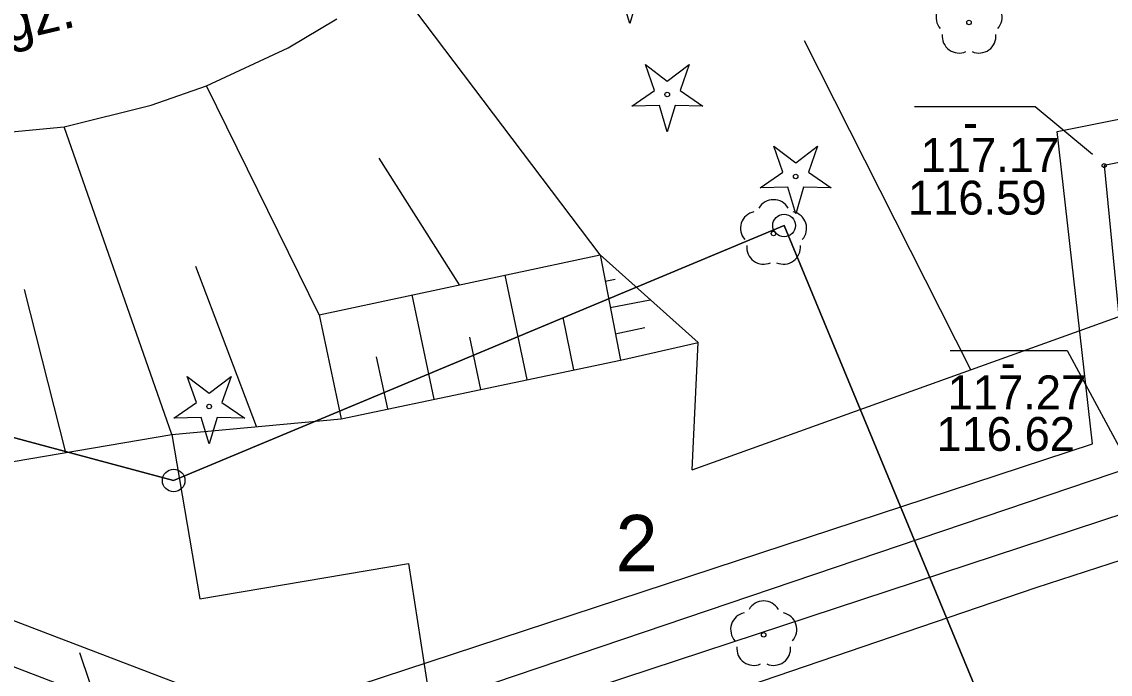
# Model space of a CAD drawing. Extents: x 6434771 to 6436222, y 5663454 to 5664782.
# Drawn here: x 6434924.77 to 6434948.86, y 5664110.09 to 5664124.54 of the extents above; entities that cross this region are included whole.
import ezdxf

# ---------------------------------------------------------------- set-up
doc = ezdxf.new("R2010")
doc.units = 0
for name, color, linetype in [('Warstwa 1', 7, 'Continuous'), ('Warstwa 10', 7, 'Continuous'), ('Warstwa 11', 7, 'Continuous'), ('Warstwa 12', 7, 'Continuous'), ('Warstwa 14', 7, 'Continuous'), ('Warstwa 15', 7, 'Continuous'), ('Warstwa 19', 7, 'Continuous'), ('Warstwa 20', 7, 'Continuous'), ('Warstwa 21', 7, 'Continuous'), ('Warstwa 5', 7, 'Continuous'), ('Warstwa 6', 7, 'Continuous'), ('Warstwa 8', 7, 'Continuous'), ('Warstwa 9', 7, 'Continuous')]:
    doc.layers.add(name, color=color, linetype=linetype)

msp = doc.modelspace()

# ---------------------------------------------------------------- linework, layer by layer
at = {"layer": 'Warstwa 1'}
for p, q in [((6434928.133, 5664114.383), (6434941.643, 5664120.029)), ((6434928.133, 5664114.383), (6434941.643, 5664120.029)), ((6434941.643, 5664120.029), (6434948.727, 5664102.903)), ((6434941.643, 5664120.029), (6434948.727, 5664102.903)), ((6434920.128, 5664116.53), (6434928.133, 5664114.383)), ((6434920.128, 5664116.53), (6434928.133, 5664114.383))]:
    msp.add_line(p, q, dxfattribs=at)
at = {"layer": 'Warstwa 10'}
for p, q in [((6434937.57, 5664119.38), (6434932.932, 5664125.521)), ((6434930.671, 5664123.962), (6434931.745, 5664124.61)), ((6434945.774, 5664116.836), (6434942.095, 5664124.122)), ((6434928.862, 5664123.123), (6434930.671, 5664123.962)), ((6434927.636, 5664122.697), (6434928.862, 5664123.123)), ((6434931.35, 5664118.05), (6434928.862, 5664123.123)), ((6434925.71, 5664122.214), (6434927.636, 5664122.697)), ((6434923.866, 5664122.038), (6434925.71, 5664122.214)), ((6434928.09, 5664115.4), (6434925.71, 5664122.214)), ((6434934.46, 5664118.715), (6434932.679, 5664121.519)), ((6434931.35, 5664118.05), (6434937.57, 5664119.38)), ((6434931.35, 5664118.05), (6434937.57, 5664119.38)), ((6434937.57, 5664119.38), (6434938.02, 5664117.05)), ((6434937.57, 5664119.38), (6434938.02, 5664117.05)), ((6434937.57, 5664119.38), (6434939.74, 5664117.44)), ((6434937.57, 5664119.38), (6434939.74, 5664117.44)), ((6434929.965, 5664115.575), (6434928.626, 5664119.122)), ((6434939.61, 5664114.62), (6434951.938, 5664119.052)), ((6434935.96, 5664116.617), (6434935.473, 5664118.932)), ((6434937.683, 5664118.797), (6434937.904, 5664118.84)), ((6434925.749, 5664115.003), (6434924.83, 5664118.61)), ((6434933.9, 5664116.183), (6434933.414, 5664118.491)), ((6434937.795, 5664118.215), (6434938.682, 5664118.386)), ((6434931.35, 5664118.05), (6434931.84, 5664115.75)), ((6434931.35, 5664118.05), (6434931.84, 5664115.75)), ((6434936.99, 5664116.833), (6434936.756, 5664117.995)), ((6434937.908, 5664117.633), (6434938.559, 5664117.773)), ((6434934.93, 5664116.4), (6434934.687, 5664117.556)), ((6434938.02, 5664117.05), (6434939.74, 5664117.44)), ((6434939.61, 5664114.62), (6434939.74, 5664117.44)), ((6434931.84, 5664115.75), (6434938.02, 5664117.05)), ((6434932.87, 5664115.967), (6434932.626, 5664117.119)), ((6434928.09, 5664115.4), (6434931.84, 5664115.75)), ((6434909.36, 5664112.22), (6434928.09, 5664115.4))]:
    msp.add_line(p, q, dxfattribs=at)
for points in [[(6434937.442, 5664125.076), (6434937.944, 5664125.423), (6434937.742, 5664125.999), (6434938.227, 5664125.629), (6434938.712, 5664125.999), (6434938.51, 5664125.423), (6434939.012, 5664125.076), (6434938.402, 5664125.09), (6434938.227, 5664124.506), (6434938.052, 5664125.09)], [(6434938.273, 5664122.676), (6434938.775, 5664123.023), (6434938.573, 5664123.599), (6434939.058, 5664123.229), (6434939.543, 5664123.599), (6434939.341, 5664123.023), (6434939.843, 5664122.676), (6434939.233, 5664122.69), (6434939.058, 5664122.106), (6434938.883, 5664122.69)], [(6434941.116, 5664120.862), (6434941.618, 5664121.209), (6434941.416, 5664121.785), (6434941.901, 5664121.415), (6434942.386, 5664121.785), (6434942.184, 5664121.209), (6434942.686, 5664120.862), (6434942.076, 5664120.876), (6434941.901, 5664120.292), (6434941.726, 5664120.876)], [(6434928.135, 5664115.765), (6434928.637, 5664116.112), (6434928.435, 5664116.688), (6434928.92, 5664116.318), (6434929.405, 5664116.688), (6434929.203, 5664116.112), (6434929.705, 5664115.765), (6434929.095, 5664115.779), (6434928.92, 5664115.195), (6434928.745, 5664115.779)]]:
    msp.add_lwpolyline(points, close=True, dxfattribs=at)
for centre, radius in [((6434939.058, 5664122.931), 0.05), ((6434941.901, 5664121.117), 0.05), ((6434941.643, 5664120.029), 0.25), ((6434928.92, 5664116.02), 0.05), ((6434928.133, 5664114.383), 0.25)]:
    msp.add_circle(centre, radius, dxfattribs=at)
at = {"layer": 'Warstwa 11'}
for centre in [(6434945.738, 5664124.528), (6434941.411, 5664119.852), (6434941.193, 5664110.964)]:
    msp.add_circle(centre, 0.05, dxfattribs=at)
for centre, start, end in [((6434945.381, 5664124.644), 102.1471, 221.8529), ((6434946.095, 5664124.644), 318.1471, 77.8529), ((6434945.518, 5664124.225), 174.1471, 293.8529), ((6434945.958, 5664124.225), 246.1471, 5.8529), ((6434941.411, 5664120.227), 30.1471, 149.8529), ((6434941.054, 5664119.968), 102.1471, 221.8529), ((6434941.768, 5664119.968), 318.1471, 77.8529), ((6434941.191, 5664119.549), 174.1471, 293.8529), ((6434941.631, 5664119.549), 246.1471, 5.8529), ((6434941.193, 5664111.339), 30.1471, 149.8529), ((6434940.836, 5664111.08), 102.1471, 221.8529), ((6434941.55, 5664111.08), 318.1471, 77.8529), ((6434940.973, 5664110.661), 174.1471, 293.8529), ((6434941.413, 5664110.661), 246.1471, 5.8529)]:
    msp.add_arc(centre, 0.375, start, end, dxfattribs=at)
at = {"layer": 'Warstwa 12'}
for points in [[(6435019.626, 5664139.809), (6435017.326, 5664138.419), (6434996.489, 5664129.698), (6434969.221, 5664118.331), (6434967.461, 5664125.091), (6434948.728, 5664121.358), (6434949.38, 5664114.69), (6434930.05, 5664108.142), (6434926.396, 5664109.557), (6434912.633, 5664114.841), (6434899.273, 5664119.889), (6434892.682, 5664098.606), (6434890.241, 5664099.076), (6434885.458, 5664087.507), (6434881.328, 5664077.422), (6434879.151, 5664078.273)], [(6434920.587, 5664103.161), (6434920.969, 5664103.156), (6434929.052, 5664105.808), (6434947.22, 5664112.009), (6434952.409, 5664113.696), (6434955.59, 5664115.198), (6434963.961, 5664119.45), (6434964.7, 5664119.607)]]:
    msp.add_lwpolyline(points, dxfattribs=at)
at = {"layer": 'Warstwa 14'}
for points in [[(6434944.534, 5664122.666), (6434947.202, 5664122.666), (6434948.469, 5664121.609)], [(6434945.321, 5664117.264), (6434947.913, 5664117.264), (6434949.116, 5664115.013)]]:
    msp.add_lwpolyline(points, dxfattribs=at)
msp.add_circle((6434948.728, 5664121.358), 0.045, dxfattribs=at)
at = {"layer": 'Warstwa 19'}
msp.add_lwpolyline([(6434926.733, 5664108.551), (6434926.059, 5664110.563)], dxfattribs=at)
at = {"layer": 'Warstwa 20'}
for p, q in [((6434931.35, 5664118.05), (6434937.57, 5664119.38)), ((6434937.57, 5664119.38), (6434938.02, 5664117.05)), ((6434937.57, 5664119.38), (6434939.74, 5664117.44)), ((6434939.61, 5664114.62), (6434951.938, 5664119.052)), ((6434931.35, 5664118.05), (6434931.84, 5664115.75)), ((6434939.61, 5664114.62), (6434939.74, 5664117.44)), ((6434931.84, 5664115.75), (6434938.02, 5664117.05)), ((6434928.09, 5664115.4), (6434931.84, 5664115.75)), ((6434909.36, 5664112.22), (6434928.09, 5664115.4))]:
    msp.add_line(p, q, dxfattribs=at)
at = {"layer": 'Warstwa 21'}
for p, q in [((6434930.671, 5664123.962), (6434931.745, 5664124.61)), ((6434928.862, 5664123.123), (6434930.671, 5664123.962)), ((6434927.636, 5664122.697), (6434928.862, 5664123.123)), ((6434925.71, 5664122.214), (6434927.636, 5664122.697)), ((6434923.866, 5664122.038), (6434925.71, 5664122.214)), ((6434931.35, 5664118.05), (6434937.57, 5664119.38)), ((6434937.57, 5664119.38), (6434939.74, 5664117.44))]:
    msp.add_line(p, q, dxfattribs=at)
at = {"layer": 'Warstwa 5'}
for p, q in [((6434939.61, 5664114.62), (6434951.938, 5664119.052)), ((6434938.02, 5664117.05), (6434939.74, 5664117.44)), ((6434939.61, 5664114.62), (6434939.74, 5664117.44)), ((6434931.84, 5664115.75), (6434938.02, 5664117.05)), ((6434928.09, 5664115.4), (6434931.84, 5664115.75)), ((6434928.09, 5664115.4), (6434928.71, 5664111.76)), ((6434928.71, 5664111.76), (6434933.33, 5664112.54)), ((6434933.33, 5664112.54), (6434933.82, 5664109.41))]:
    msp.add_line(p, q, dxfattribs=at)
at = {"layer": 'Warstwa 6'}
msp.add_lwpolyline([(6434927.432, 5664245.399), (6434923.614, 5664224.187), (6434920.712, 5664204.22), (6434911.393, 5664164.039), (6434903.145, 5664109.805), (6434909.495, 5664112.198), (6434920.128, 5664116.53), (6434928.133, 5664114.383), (6434941.643, 5664120.029), (6434948.727, 5664102.903), (6434952.266, 5664104.5), (6434943.969, 5664226.871), (6434936.39, 5664260.581)], dxfattribs=at)
msp.add_lwpolyline([(6434941.643, 5664120.029), (6434928.133, 5664114.383), (6434920.128, 5664116.53), (6434909.495, 5664112.198), (6434909.127, 5664101.662), (6434909.111, 5664100.352), (6434908.997, 5664098.344), (6434909.107, 5664098.352), (6434910.878, 5664090.991), (6434912.182, 5664091.305), (6434915.312, 5664092.057), (6434915.951, 5664089.559), (6434922.26, 5664091.072), (6434921.671, 5664093.57), (6434926.085, 5664094.676), (6434931.239, 5664095.834), (6434948.727, 5664102.903)], close=True, dxfattribs=at)
at = {"layer": 'Warstwa 8'}
for p, q in [((6434909.36, 5664112.22), (6434928.09, 5664115.4)), ((6434928.09, 5664115.4), (6434928.71, 5664111.76)), ((6434928.71, 5664111.76), (6434933.33, 5664112.54)), ((6434933.33, 5664112.54), (6434933.82, 5664109.41))]:
    msp.add_line(p, q, dxfattribs=at)
msp.add_lwpolyline([(6434893.802, 5664105.108), (6434898.708, 5664120.876), (6434898.926, 5664120.898), (6434905.423, 5664118.458), (6434920.103, 5664112.996), (6434930.129, 5664109.158), (6434948.469, 5664115.196), (6434947.686, 5664122.111), (6434968.137, 5664126.22), (6434969.863, 5664119.499), (6434993.349, 5664129.332), (6435007.93, 5664135.44), (6435016.974, 5664139.216), (6435017.68, 5664137.622), (6435003.439, 5664131.703), (6434968.545, 5664117.013), (6434966.728, 5664124.121), (6434949.682, 5664120.667), (6434950.397, 5664114.054), (6434929.91, 5664107.305), (6434921.158, 5664110.688), (6434906.391, 5664116.239), (6434899.685, 5664118.723), (6434893.275, 5664097.646)], dxfattribs=at)
at = {"layer": 'Warstwa 9'}
for p, q in [((6434930.671, 5664123.962), (6434931.745, 5664124.61)), ((6434928.862, 5664123.123), (6434930.671, 5664123.962)), ((6434927.636, 5664122.697), (6434928.862, 5664123.123)), ((6434925.71, 5664122.214), (6434927.636, 5664122.697)), ((6434923.866, 5664122.038), (6434925.71, 5664122.214))]:
    msp.add_line(p, q, dxfattribs=at)

# ---------------------------------------------------------------- texts
at = {"layer": 'Warstwa 14'}
for s, p in [('-', (6434945.601, 5664121.944)), ('117.17', (6434944.666, 5664121.217)), ('116.59', (6434944.386, 5664120.272)), ('-', (6434946.436, 5664116.625)), ('117.27', (6434945.263, 5664115.959)), ('116.62', (6434945.015, 5664115.038))]:
    msp.add_text(s, height=0.75, dxfattribs=at).set_placement(p)
at = {"layer": 'Warstwa 15'}
msp.add_text('2', height=1.25, dxfattribs=at).set_placement((6434937.916, 5664112.368))
at = {"layer": 'Warstwa 9'}
msp.add_text('ch.gz.', height=0.9, rotation=13.2984, dxfattribs=at).set_placement((6434922.877, 5664123.705))

doc.saveas('drawing.dxf')
